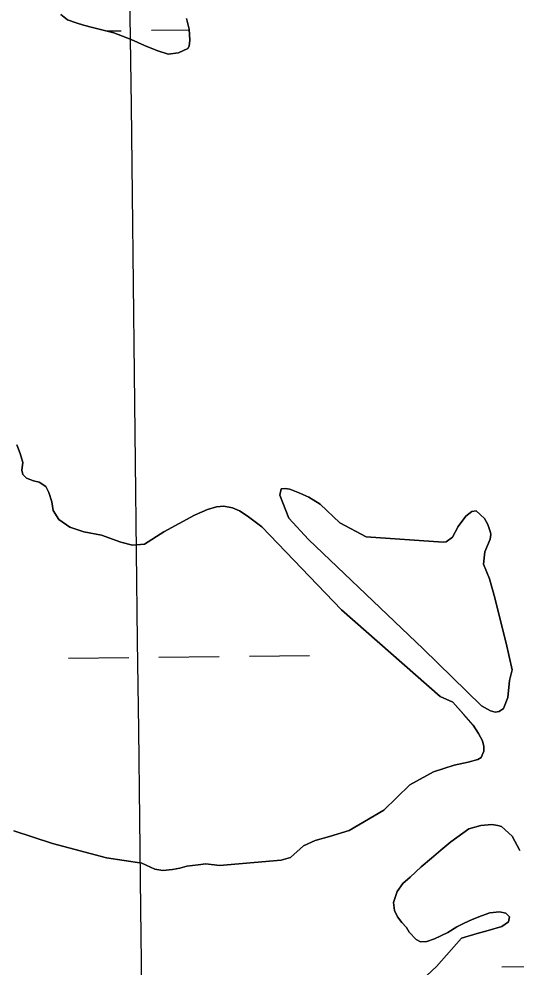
# Model space of a CAD drawing. Extents: x 3694830 to 3732949, y 415201 to 440970.
# Drawn here: x 3704136 to 3704399, y 433288 to 433791 of the extents above; entities that cross this region are included whole.
import ezdxf

# ---------------------------------------------------------------- set-up
doc = ezdxf.new("R2010")
doc.units = 0
for name, color, linetype in [('V-GRID-MAJR', 7, 'Continuous'), ('V-TOPO-SHOR', 7, 'Continuous'), ('V-WETL-SWMP', 7, 'Continuous')]:
    doc.layers.add(name, color=color, linetype=linetype)

msp = doc.modelspace()

# ---------------------------------------------------------------- linework, layer by layer
at = {"layer": 'V-GRID-MAJR'}
msp.add_spline([(3704347.2800000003, 420679.41000000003), (3704276.781, 426737.893), (3704206.2600000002, 432798.304), (3704135.739, 438858.722), (3704135.717, 438860.645)], degree=3, dxfattribs=at)
at = {"layer": 'V-TOPO-SHOR'}
for p, q in [((3704161.3430081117, 433790.7379701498), (3704157.737008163, 433793.5669699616)), ((3704165.959008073, 433789.1099702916), (3704161.3430081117, 433790.7379701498)), ((3704169.7730080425, 433787.8879704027), (3704165.959008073, 433789.1099702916)), ((3704174.592008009, 433786.6619705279), (3704169.7730080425, 433787.8879704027)), ((3704224.460007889, 433791.2739709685), (3704225.8430078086, 433785.63997126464)), ((3704185.8360079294, 433783.7999708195), (3704174.592008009, 433786.6619705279)), ((3704195.066007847, 433780.1429711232), (3704185.8360079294, 433783.7999708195)), ((3704225.8430078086, 433785.63997126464), (3704226.2200077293, 433779.8099715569)), ((3704202.0890077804, 433777.09797136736), (3704195.066007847, 433780.1429711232)), ((3704208.7110077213, 433774.4569715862), (3704202.0890077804, 433777.09797136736)), ((3704226.2200077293, 433779.8099715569), (3704225.805007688, 433776.5949717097)), ((3704214.7320076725, 433772.4209717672), (3704208.7110077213, 433774.4569715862)), ((3704220.162007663, 433773.20197180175), (3704214.7320076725, 433772.4209717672)), ((3704225.197007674, 433775.39197176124), (3704220.162007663, 433773.20197180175)), ((3704225.805007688, 433776.5949717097), (3704225.197007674, 433775.39197176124)), ((3704364.72000153, 433354.5199943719), (3704374.2830015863, 433361.3759941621)), ((3704374.2830015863, 433361.3759941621), (3704380.579001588, 433363.17499415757)), ((3704380.579001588, 433363.17499415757), (3704386.463001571, 433363.55599421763)), ((3704386.463001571, 433363.55599421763), (3704389.7070015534, 433363.1369942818)), ((3704389.7070015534, 433363.1369942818), (3704391.5300015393, 433362.5199943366)), ((3704391.5300015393, 433362.5199943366), (3704397.18800145, 433357.4249946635)), ((3704359.428001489, 433350.0799945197), (3704364.72000153, 433354.5199943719)), ((3704397.18800145, 433357.4249946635), (3704401.4160013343, 433349.9019950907)), ((3704354.5410014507, 433345.84099466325), (3704359.428001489, 433350.0799945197)), ((3704349.045001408, 433341.1989948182), (3704354.5410014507, 433345.84099466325)), ((3704343.139001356, 433335.746995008), (3704349.045001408, 433341.1989948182)), ((3704339.2710013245, 433332.3149951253), (3704343.139001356, 433335.746995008)), ((3704336.210001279, 433328.06799529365), (3704339.2710013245, 433332.3149951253)), ((3704334.360001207, 433322.19299555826), (3704336.210001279, 433328.06799529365)), ((3704334.7470011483, 433317.93199577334), (3704334.360001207, 433322.19299555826)), ((3704336.3560010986, 433314.67999595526), (3704334.7470011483, 433317.93199577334)), ((3704338.777001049, 433311.62699613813), (3704336.3560010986, 433314.67999595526)), ((3704380.984000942, 433315.09899653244), (3704376.108000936, 433313.2939965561)), ((3704385.4530009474, 433316.70299651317), (3704380.984000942, 433315.09899653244)), ((3704390.527000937, 433317.2899965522), (3704385.4530009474, 433316.70299651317)), ((3704393.973000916, 433316.66699662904), (3704390.527000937, 433317.2899965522)), ((3704395.790000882, 433314.6309967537), (3704393.973000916, 433316.66699662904)), ((3704395.373000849, 433311.99599687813), (3704395.790000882, 433314.6309967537)), ((3704341.200001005, 433308.9799963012), (3704338.777001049, 433311.62699613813)), ((3704342.6100009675, 433306.5389964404), (3704341.200001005, 433308.9799963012)), ((3704367.9770009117, 433309.2719966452), (3704363.096000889, 433306.24999672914)), ((3704371.840000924, 433311.28399659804), (3704367.9770009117, 433309.2719966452)), ((3704376.108000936, 433313.2939965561), (3704371.840000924, 433311.28399659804)), ((3704384.602000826, 433307.3759969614), (3704391.7110008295, 433309.5769969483)), ((3704391.7110008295, 433309.5769969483), (3704395.373000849, 433311.99599687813)), ((3704346.245000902, 433302.6699966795), (3704342.6100009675, 433306.5389964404)), ((3704363.096000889, 433306.24999672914), (3704355.9830008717, 433303.03399679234)), ((3704370.386000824, 433303.37899696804), (3704378.713000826, 433305.7779969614)), ((3704378.713000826, 433305.7779969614), (3704384.602000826, 433307.3759969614)), ((3704348.674000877, 433301.44299677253), (3704346.245000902, 433302.6699966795)), ((3704351.920000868, 433301.6319968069), (3704348.674000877, 433301.44299677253)), ((3704355.9830008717, 433303.03399679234), (3704351.920000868, 433301.6319968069)), ((3704357.1370006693, 433288.22199753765), (3704370.386000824, 433303.37899696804)), ((3704346.751000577, 433278.5289978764), (3704357.1370006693, 433288.22199753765))]:
    msp.add_line(p, q, dxfattribs=at)
for points in [[(3704359.102, 433431.643), (3704306.661, 433477.617), (3704264.335, 433521.52400000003), (3704256.665, 433527.428), (3704252.628, 433530.076), (3704248.788, 433531.712), (3704244.338, 433532.542), (3704240.287, 433532.153), (3704235.626, 433530.756), (3704228.73, 433527.74700000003), (3704212.498, 433518.908), (3704202.145, 433512.476), (3704195.866, 433511.89400000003), (3704189.597, 433513.54000000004), (3704179.29, 433517.229), (3704169.983, 433518.88800000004), (3704162.504, 433521.347), (3704156.651, 433525.423), (3704153.634, 433530.293), (3704153.046, 433534.952), (3704151.449, 433539.816), (3704149.841, 433543.06200000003), (3704146.208, 433545.305), (3704143.173, 433545.92600000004), (3704139.536, 433547.357), (3704137.521, 433549.391), (3704137.123, 433551.621), (3704137.545, 433555.668), (3704136.15, 433560.532), (3704134.348, 433565.195)], [(3704273.919, 433538.489), (3704278.7260000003, 433526.119), (3704289.2060000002, 433514.941), (3704350.099, 433456.784), (3704380.944, 433426.693), (3704385.791, 433424.039), (3704388.216, 433423.22000000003), (3704390.447, 433423.615), (3704392.681, 433425.22500000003), (3704394.932, 433431.086), (3704395.7800000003, 433439.991), (3704397.219, 433445.651), (3704394.041, 433459.838), (3704392.447, 433466.119), (3704388.071, 433483.95300000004), (3704385.2770000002, 433494.087), (3704382.072, 433501.793), (3704382.707, 433508.26900000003), (3704385.5700000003, 433515.14), (3704385.986, 433517.567), (3704385.787, 433518.581), (3704384.389, 433522.838), (3704382.58, 433526.08400000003), (3704378.142, 433530.152), (3704375.916, 433529.757), (3704372.666, 433527.342), (3704368.592, 433521.689), (3704365.5330000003, 433516.03500000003), (3704362.282, 433513.618), (3704360.662, 433513.424), (3704319.7800000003, 433516.227), (3704305.844, 433523.778), (3704295.358, 433533.539), (3704289.302, 433537.412), (3704284.6550000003, 433539.456), (3704279.197, 433541.504), (3704276.768, 433541.918), (3704274.745, 433541.723), (3704273.919, 433538.489)], [(3704279.5840000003, 433346.143), (3704286.492, 433352.39), (3704292.781, 433355.197), (3704300.279, 433357.19), (3704310.8200000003, 433360.385), (3704329.086, 433371.239), (3704342.91, 433384.744), (3704355.489, 433391.574), (3704366.438, 433395.172), (3704373.933, 433396.759), (3704379, 433398.154), (3704380.827, 433399.16000000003), (3704382.259, 433402.594), (3704382.269, 433405.025), (3704381.472, 433408.064), (3704379.463, 433411.919), (3704376.649, 433416.385), (3704371.611, 433422.075), (3704365.768, 433428.577), (3704359.102, 433431.643)], [(3704132.872, 433360.33), (3704153.29, 433353.563), (3704182.005, 433345.951), (3704200.8200000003, 433343.036), (3704207.6890000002, 433339.97000000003), (3704211.9390000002, 433339.141), (3704217.001, 433339.729), (3704220.852, 433340.521), (3704224.702, 433341.517), (3704230.576, 433342.30100000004), (3704234.626, 433342.69), (3704241.911, 433341.848), (3704274.718, 433344.746), (3704279.5840000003, 433346.143)]]:
    msp.add_lwpolyline(points, dxfattribs=at)
at = {"layer": 'V-WETL-SWMP'}
for p, q in [((3704181.923632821, 433784.7958100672), (3704189.821234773, 433784.8900068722)), ((3704205.8200968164, 433785.0808295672), (3704225.863705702, 433785.31989503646)), ((3704161.791131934, 433451.8570220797), (3704193.788856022, 433452.2386674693)), ((3704209.7877180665, 433452.4294901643), (3704241.785442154, 433452.8111355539)), ((3704257.7843041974, 433453.00195824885), (3704289.7820282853, 433453.38360363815)), ((3704391.760676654, 433288.0870874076), (3704423.7584007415, 433288.46873279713))]:
    msp.add_line(p, q, dxfattribs=at)
for points in [[(3704157.737008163, 433793.56696996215), (3704161.3430081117, 433790.73797015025), (3704165.959008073, 433789.1099702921), (3704169.7730080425, 433787.8879704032), (3704174.592008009, 433786.66197052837), (3704185.8360079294, 433783.7999708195), (3704195.066007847, 433780.1429711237), (3704202.0890077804, 433777.09797136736), (3704208.7110077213, 433774.4569715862), (3704214.7320076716, 433772.4209717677), (3704220.162007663, 433773.20197180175), (3704225.197007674, 433775.3919717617), (3704225.8050076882, 433776.59497171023), (3704226.2200077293, 433779.8099715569), (3704225.8430078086, 433785.6399712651), (3704224.4600078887, 433791.2739709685)], [(3704134.348, 433565.195), (3704136.15, 433560.531), (3704137.546, 433555.667), (3704137.1240000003, 433551.62), (3704137.52, 433549.391), (3704139.536, 433547.358), (3704143.174, 433545.92600000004), (3704146.208, 433545.305), (3704149.842, 433543.063), (3704151.448, 433539.817), (3704153.0470000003, 433534.952), (3704153.634, 433530.293)], [(3704153.634, 433530.293), (3704156.65, 433525.422), (3704162.504, 433521.348), (3704169.984, 433518.887), (3704179.289, 433517.228), (3704189.598, 433513.541), (3704195.867, 433511.89400000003), (3704202.145, 433512.47500000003), (3704212.497, 433518.909), (3704228.73, 433527.748), (3704235.626, 433530.756), (3704240.288, 433532.153), (3704244.338, 433532.541), (3704248.789, 433531.712), (3704252.628, 433530.076), (3704256.666, 433527.427), (3704264.3340000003, 433521.52400000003), (3704306.661, 433477.617), (3704359.1010000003, 433431.643)], [(3704359.1010000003, 433431.643), (3704365.769, 433428.57800000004), (3704376.649, 433416.385), (3704379.464, 433411.919), (3704381.473, 433408.065), (3704382.269, 433405.025), (3704382.259, 433402.59500000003), (3704380.827, 433399.16000000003), (3704379.001, 433398.155), (3704373.934, 433396.76), (3704366.437, 433395.172), (3704355.49, 433391.574), (3704342.91, 433384.744), (3704329.086, 433371.239), (3704310.8200000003, 433360.385), (3704300.2800000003, 433357.19), (3704292.781, 433355.19800000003), (3704286.4930000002, 433352.39), (3704279.5840000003, 433346.14400000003), (3704274.719, 433344.74700000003), (3704241.911, 433341.849), (3704234.627, 433342.69), (3704230.576, 433342.302), (3704224.702, 433341.517), (3704220.8510000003, 433340.522), (3704217.002, 433339.728), (3704211.938, 433339.142), (3704207.69, 433339.97000000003), (3704200.8200000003, 433343.036), (3704182.005, 433345.95), (3704153.291, 433353.56200000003), (3704132.872, 433360.329)], [(3704401.4160013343, 433349.9019950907), (3704397.1880014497, 433357.424994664), (3704391.5300015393, 433362.5199943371), (3704389.7070015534, 433363.1369942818), (3704386.463001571, 433363.55599421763), (3704380.579001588, 433363.17499415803), (3704374.283001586, 433361.3759941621), (3704364.720001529, 433354.5199943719), (3704359.4280014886, 433350.0799945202), (3704354.54100145, 433345.8409946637), (3704349.0450014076, 433341.19899481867), (3704343.139001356, 433335.746995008), (3704339.2710013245, 433332.3149951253), (3704336.210001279, 433328.06799529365), (3704334.3600012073, 433322.19299555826), (3704334.7470011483, 433317.9319957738), (3704336.3560010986, 433314.6799959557), (3704338.7770010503, 433311.62699613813), (3704341.200001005, 433308.9799963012), (3704342.6100009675, 433306.5389964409), (3704346.245000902, 433302.6699966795), (3704348.674000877, 433301.44299677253), (3704351.920000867, 433301.6319968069), (3704355.9830008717, 433303.0339967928), (3704363.096000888, 433306.2499967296), (3704367.977000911, 433309.2719966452), (3704371.840000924, 433311.2839965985), (3704376.1080009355, 433313.2939965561), (3704380.984000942, 433315.09899653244), (3704385.453000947, 433316.70299651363), (3704390.527000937, 433317.2899965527), (3704393.973000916, 433316.6669966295), (3704395.790000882, 433314.6309967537), (3704395.373000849, 433311.99599687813), (3704391.711000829, 433309.5769969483), (3704384.602000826, 433307.3759969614), (3704378.713000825, 433305.77799696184), (3704370.386000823, 433303.3789969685), (3704357.1370006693, 433288.2219975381), (3704346.7510005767, 433278.5289978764)]]:
    msp.add_lwpolyline(points, dxfattribs=at)
msp.add_lwpolyline([(3704278.727, 433526.119), (3704273.92, 433538.489), (3704274.744, 433541.724), (3704276.769, 433541.918), (3704279.197, 433541.503), (3704284.654, 433539.455), (3704289.301, 433537.411), (3704295.358, 433533.539), (3704305.844, 433523.778), (3704319.781, 433516.228), (3704360.662, 433513.423), (3704362.2830000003, 433513.619), (3704365.532, 433516.034), (3704368.593, 433521.69), (3704372.665, 433527.341), (3704375.915, 433529.756), (3704378.143, 433530.152), (3704382.58, 433526.08400000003), (3704384.3880000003, 433522.838), (3704385.787, 433518.58), (3704385.985, 433517.567), (3704385.5700000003, 433515.14), (3704382.707, 433508.26900000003), (3704382.072, 433501.793), (3704385.278, 433494.087), (3704388.0700000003, 433483.95300000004), (3704394.041, 433459.837), (3704397.22, 433445.652), (3704395.779, 433439.99), (3704394.931, 433431.086), (3704392.68, 433425.22500000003), (3704390.446, 433423.615), (3704388.217, 433423.219), (3704385.792, 433424.039), (3704380.944, 433426.692), (3704350.098, 433456.784), (3704289.2060000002, 433514.941)], close=True, dxfattribs=at)

doc.saveas('drawing.dxf')
